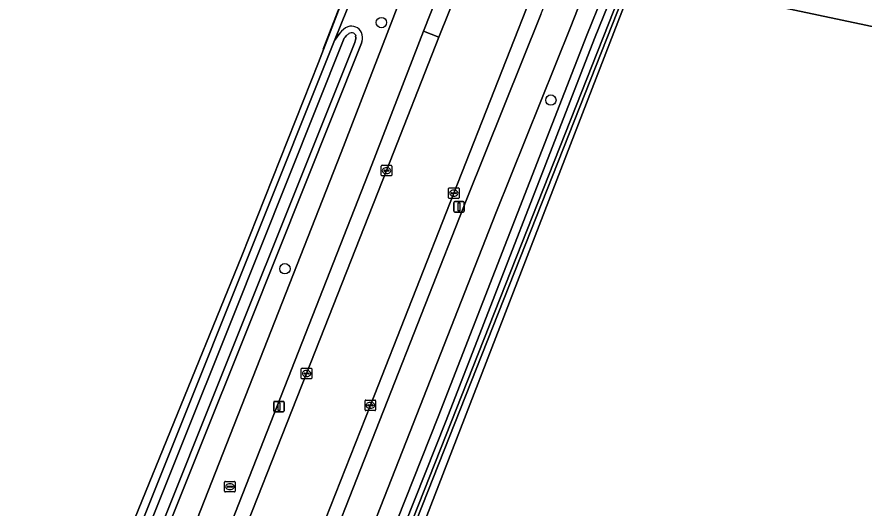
# Model space of a CAD drawing. Extents: x 162722 to 165104, y 384719 to 386284.
# Drawn here: x 164732.1 to 164812.1, y 385413.2 to 385459.5 of the extents above; entities that cross this region are included whole.
import ezdxf

# ---------------------------------------------------------------- set-up
doc = ezdxf.new("R2010")
doc.units = 0
for name, color, linetype in [('IMGEO_Boom', 7, 'Continuous'), ('IMGEO_Fietspad_gesloten', 7, 'Continuous'), ('IMGEO_Grasland_agrarisch', 7, 'Continuous'), ('IMGEO_Grasland_overig', 7, 'Continuous'), ('IMGEO_Groenvoorziening', 7, 'Continuous'), ('IMGEO_Hek', 7, 'Continuous'), ('IMGEO_Kolk', 7, 'Continuous'), ('IMGEO_Lichtmast', 7, 'Continuous'), ('IMGEO_Oever', 7, 'Continuous'), ('IMGEO_Rijbaan_lokaal_gesloten', 7, 'Continuous'), ('IMGEO_Rioolput', 7, 'Continuous'), ('IMGEO_Voetpad_open', 7, 'Continuous'), ('IMGEO_Waterloop', 7, 'Continuous')]:
    doc.layers.add(name, color=color, linetype=linetype)

msp = doc.modelspace()

# ---------------------------------------------------------------- linework, layer by layer
at = {"layer": 'IMGEO_Boom'}
for centre in [(164766.561, 385459.009), (164782.558, 385451.7), (164757.446, 385435.779)]:
    msp.add_circle(centre, 0.489, dxfattribs=at)
at = {"layer": 'IMGEO_Fietspad_gesloten'}
for points in [[(164784.431, 385458.651), (164790.236, 385473.42), (164793.096, 385480.757), (164798.138, 385493.569), (164800.68, 385500), (164803.957, 385508.798), (164806.396, 385515.488), (164807.596, 385519.535)], [(164770.547, 385458.206), (164772.378, 385462.917), (164773.014, 385465.456), (164773.585, 385466.147), (164773.494, 385466.458), (164776.261, 385471.941), (164778.742, 385477.231), (164778.94, 385477.745), (164781.086, 385483.345), (164787.491, 385500.055), (164789.159, 385504.24)], [(164774.244, 385475.774), (164771.276, 385468.748), (164770.659, 385467.322), (164767.639, 385459.356), (164762.766, 385446.741), (164733.499, 385372.293), (164720.982, 385340.526), (164713.716, 385322.086), (164717.022, 385321.728), (164723.992, 385339.481), (164736.288, 385370.799), (164765.649, 385445.574), (164770.547, 385458.206)], [(164781.604, 385459.787), (164774.639, 385442.391), (164766.771, 385422.358), (164759.24, 385403.246), (164752.785, 385386.891), (164745.964, 385369.751), (164732.813, 385336.417), (164729.905, 385329.047), (164732.296, 385326.605), (164735.75, 385335.398), (164748.728, 385368.439), (164755.58, 385385.684), (164761.995, 385401.927), (164769.554, 385421.155), (164777.36, 385441.036), (164784.431, 385458.651)]]:
    msp.add_lwpolyline(points, dxfattribs=at)
at = {"layer": 'IMGEO_Grasland_agrarisch'}
msp.add_lwpolyline([(164679.547, 385328.803), (164702.886, 385326.692), (164709.376, 385326.066), (164709.86, 385327.298), (164741.577, 385408.038), (164753.386, 385437.01), (164760.613, 385455.237), (164765.253, 385467.296), (164751.421, 385470.5), (164624.591, 385499.726)], dxfattribs=at)
msp.add_lwpolyline([(164877.61, 385404.085), (164894.253, 385442.768), (164893.355, 385443.344), (164887.056, 385444.936), (164840.086, 385452.799), (164837.9, 385453.353), (164790.542, 385463.399), (164739.477, 385331.372), (164739.477, 385330.578), (164798.471, 385346.042), (164809.873, 385349.41), (164818.563, 385351.734), (164823.521, 385353.38), (164844.124, 385360.218), (164863.038, 385368.149), (164865.109, 385371.603)], close=True, dxfattribs=at)
at = {"layer": 'IMGEO_Grasland_overig'}
for points in [[(164837.931, 385469.09), (164800.183, 385477.995), (164796.38, 385479.216), (164793.461, 385471.805), (164747.859, 385356.386), (164739.32, 385334.16), (164737.752, 385330.078)], [(164819.121, 385350.523), (164819.103, 385350.582), (164819.244, 385350.706), (164819.38, 385350.835), (164819.568, 385350.987), (164820.228, 385351.474), (164820.78, 385351.841), (164822.005, 385352.652), (164823.521, 385353.38), (164818.563, 385351.734), (164809.873, 385349.41), (164798.471, 385346.042), (164739.477, 385330.578), (164739.477, 385331.372), (164790.542, 385463.399), (164837.9, 385453.353)]]:
    msp.add_lwpolyline(points, dxfattribs=at)
at = {"layer": 'IMGEO_Groenvoorziening'}
for points in [[(164807.596, 385519.535), (164806.396, 385515.488), (164803.957, 385508.798), (164800.68, 385500), (164798.138, 385493.569), (164793.096, 385480.757), (164790.236, 385473.42), (164784.431, 385458.651), (164777.36, 385441.036), (164769.554, 385421.155), (164761.995, 385401.927), (164755.58, 385385.684), (164748.728, 385368.439), (164735.75, 385335.398), (164732.296, 385326.605), (164733.751, 385325.972), (164738.332, 385326.157), (164739.12, 385326.362), (164739.277, 385326.762), (164738.472, 385326.54)], [(164624.591, 385499.726), (164751.421, 385470.5), (164765.253, 385467.296), (164760.613, 385455.237), (164753.386, 385437.01), (164741.577, 385408.038), (164709.86, 385327.298), (164709.376, 385326.066), (164702.886, 385326.692), (164679.547, 385328.803)], [(164687.953, 385326.735), (164700.615, 385325.577), (164706.579, 385324.674), (164707.793, 385324.674), (164708.523, 385324.881), (164709.333, 385325.444), (164709.738, 385326.404), (164716.071, 385342.231), (164762.132, 385457.334), (164763.31, 385460.278), (164766.226, 385467.747), (164768.373, 385467.278), (164769.575, 385470.194), (164766.792, 385471.419), (164758.235, 385473.568), (164708.107, 385485.984), (164699.631, 385488.522), (164693.275, 385490.681), (164687.718, 385492.847)], [(164735.342, 385329.75), (164737.428, 385334.816), (164739.788, 385340.55), (164746.272, 385357.19), (164771.931, 385421.787), (164785.95, 385457.835), (164791.875, 385472.47)], [(164769.575, 385470.194), (164768.373, 385467.278), (164766.226, 385467.747), (164763.31, 385460.278), (164762.132, 385457.334), (164762.634, 385458.009)], [(164762.766, 385446.741), (164767.639, 385459.356), (164770.659, 385467.322)], [(164764.719, 385457.209), (164764.673, 385457.057), (164764.624, 385456.918), (164754.038, 385430.417), (164744.036, 385405.451), (164716.4, 385336.384), (164712.166, 385325.913), (164710.917, 385323.639), (164709.085, 385322.658), (164707.466, 385322.539), (164706.409, 385322.611), (164706.342, 385321.801), (164706.649, 385321.771), (164709.465, 385321.723), (164709.784, 385321.718), (164710.995, 385322.371), (164713.716, 385322.086), (164720.982, 385340.526), (164733.499, 385372.293), (164762.766, 385446.741)]]:
    msp.add_lwpolyline(points, dxfattribs=at)
for points in [[(164732.813, 385336.417), (164745.964, 385369.751), (164752.785, 385386.891), (164759.24, 385403.246), (164766.771, 385422.358), (164774.639, 385442.391), (164781.604, 385459.787), (164787.375, 385474.369), (164785.967, 385474.847), (164773.394, 385442.913), (164765.514, 385422.888), (164757.969, 385403.763), (164751.507, 385387.457), (164744.716, 385370.217), (164743.799, 385367.844), (164739.964, 385358.172), (164738.843, 385355.338), (164731.709, 385337.179), (164731.577, 385336.846)], [(164737.539, 385370.266), (164738.496, 385372.634), (164745.148, 385389.569), (164751.593, 385405.873), (164759.495, 385425.89), (164767.043, 385445.041), (164771.994, 385457.632), (164770.547, 385458.206), (164765.649, 385445.574), (164736.288, 385370.799), (164723.992, 385339.481), (164725.269, 385339.038), (164725.485, 385339.587), (164732.846, 385358.259), (164733.779, 385360.639)]]:
    msp.add_lwpolyline(points, close=True, dxfattribs=at)
for centre, radius, start, end in [((164764.038, 385457.041), 1.706, 112.18709, 145.40781), ((164763.738, 385457.62), 1.057, 25.6553, 108.98583), ((164763.437, 385457.603), 1.341, 342.92616, 20.76481)]:
    msp.add_arc(centre, radius, start, end, dxfattribs=at)
at = {"layer": 'IMGEO_Hek'}
msp.add_lwpolyline([(164761.072, 385456.492), (164765.393, 385467.745), (164753.955, 385470.485)], dxfattribs=at)
at = {"layer": 'IMGEO_Kolk'}
for p, q in [((164766.542, 385444.616), (164766.542, 385445.468)), ((164766.617, 385445.542), (164767.469, 385445.542)), ((164767.03, 385445.322), (164767.055, 385445.322)), ((164767.543, 385445.468), (164767.543, 385444.616)), ((164767.469, 385444.542), (164766.617, 385444.542)), ((164766.801, 385445.036), (164766.801, 385445.048)), ((164767.239, 385444.999), (164766.841, 385444.999)), ((164766.844, 385445.085), (164767.242, 385445.085)), ((164767.053, 385444.762), (164767.028, 385444.762)), ((164767.285, 385445.048), (164767.285, 385445.036)), ((164772.894, 385442.487), (164772.894, 385443.339)), ((164772.969, 385443.413), (164773.821, 385443.413)), ((164773.153, 385442.907), (164773.153, 385442.919)), ((164773.591, 385442.87), (164773.193, 385442.87)), ((164773.196, 385442.956), (164773.594, 385442.956)), ((164773.382, 385443.193), (164773.407, 385443.193)), ((164773.637, 385442.919), (164773.637, 385442.907)), ((164773.895, 385443.339), (164773.895, 385442.487)), ((164773.821, 385442.413), (164772.969, 385442.413)), ((164773.405, 385442.633), (164773.38, 385442.633)), ((164758.993, 385425.464), (164758.993, 385426.316)), ((164759.068, 385426.39), (164759.92, 385426.39)), ((164759.481, 385426.17), (164759.506, 385426.17)), ((164759.994, 385426.316), (164759.994, 385425.464)), ((164759.92, 385425.39), (164759.068, 385425.39)), ((164759.252, 385425.884), (164759.252, 385425.896)), ((164759.69, 385425.847), (164759.292, 385425.847)), ((164759.295, 385425.933), (164759.693, 385425.933)), ((164759.504, 385425.61), (164759.479, 385425.61)), ((164759.736, 385425.896), (164759.736, 385425.884)), ((164765.014, 385422.462), (164765.014, 385423.314)), ((164765.089, 385423.388), (164765.941, 385423.388)), ((164765.273, 385422.882), (164765.273, 385422.894)), ((164765.711, 385422.845), (164765.313, 385422.845)), ((164765.316, 385422.931), (164765.714, 385422.931)), ((164765.502, 385423.168), (164765.527, 385423.168)), ((164765.757, 385422.894), (164765.757, 385422.882)), ((164766.015, 385423.314), (164766.015, 385422.462)), ((164765.941, 385422.388), (164765.089, 385422.388)), ((164765.525, 385422.608), (164765.5, 385422.608))]:
    msp.add_line(p, q, dxfattribs=at)
for points in [[(164766.542, 385444.616), (164766.542, 385445.468)], [(164766.617, 385445.542), (164767.469, 385445.542)], [(164767.543, 385445.468), (164767.543, 385444.616)], [(164767.469, 385444.542), (164766.617, 385444.542)], [(164772.894, 385442.487), (164772.894, 385443.339)], [(164772.969, 385443.413), (164773.821, 385443.413)], [(164773.895, 385443.339), (164773.895, 385442.487)], [(164773.821, 385442.413), (164772.969, 385442.413)], [(164758.993, 385425.464), (164758.993, 385426.316)], [(164759.068, 385426.39), (164759.92, 385426.39)], [(164759.994, 385426.316), (164759.994, 385425.464)], [(164759.92, 385425.39), (164759.068, 385425.39)], [(164765.014, 385422.462), (164765.014, 385423.314)], [(164765.089, 385423.388), (164765.941, 385423.388)], [(164766.015, 385423.314), (164766.015, 385422.462)], [(164765.941, 385422.388), (164765.089, 385422.388)]]:
    msp.add_lwpolyline(points, dxfattribs=at)
for centre, radius, start, end in [((164766.619, 385445.466), 0.0765, 91.55205, 178.44795), ((164766.619, 385445.466), 0.0765, 91.55205, 178.44795), ((164767.467, 385445.466), 0.0765, 1.55205, 88.44795), ((164767.467, 385445.466), 0.0765, 1.55205, 88.44795), ((164766.619, 385444.618), 0.0765, 181.55205, 268.44795), ((164766.619, 385444.618), 0.0765, 181.55205, 268.44795), ((164766.841, 385445.045), 0.0403, 85.87752, 175.75265), ((164766.838, 385445.035), 0.0366, 178.93798, 274.71019), ((164767.242, 385445.042), 0.043, 264.86636, 352.45326), ((164767.246, 385445.047), 0.0386, 1.73085, 96.63898), ((164767.467, 385444.618), 0.0765, 271.55205, 358.44795), ((164767.467, 385444.618), 0.0765, 271.55205, 358.44795), ((164772.971, 385443.337), 0.0765, 91.55205, 178.44795), ((164772.971, 385443.337), 0.0765, 91.55205, 178.44795), ((164773.193, 385442.916), 0.0403, 85.87752, 175.75265), ((164773.19, 385442.906), 0.0366, 178.93798, 274.71019), ((164773.594, 385442.913), 0.043, 264.86636, 352.45326), ((164773.598, 385442.918), 0.0386, 1.73085, 96.63898), ((164773.819, 385443.337), 0.0765, 1.55205, 88.44795), ((164773.819, 385443.337), 0.0765, 1.55205, 88.44795), ((164772.971, 385442.489), 0.0765, 181.55205, 268.44795), ((164772.971, 385442.489), 0.0765, 181.55205, 268.44795), ((164773.819, 385442.489), 0.0765, 271.55205, 358.44795), ((164773.819, 385442.489), 0.0765, 271.55205, 358.44795), ((164759.07, 385426.314), 0.0765, 91.55205, 178.44795), ((164759.07, 385426.314), 0.0765, 91.55205, 178.44795), ((164759.918, 385426.314), 0.0765, 1.55205, 88.44795), ((164759.918, 385426.314), 0.0765, 1.55205, 88.44795), ((164759.07, 385425.466), 0.0765, 181.55205, 268.44795), ((164759.07, 385425.466), 0.0765, 181.55205, 268.44795), ((164759.292, 385425.893), 0.0403, 85.87752, 175.75265), ((164759.289, 385425.883), 0.0366, 178.93798, 274.71019), ((164759.693, 385425.89), 0.043, 264.86636, 352.45326), ((164759.697, 385425.895), 0.0386, 1.73085, 96.63898), ((164759.918, 385425.466), 0.0765, 271.55205, 358.44795), ((164759.918, 385425.466), 0.0765, 271.55205, 358.44795), ((164765.091, 385423.312), 0.0765, 91.55205, 178.44795), ((164765.091, 385423.312), 0.0765, 91.55205, 178.44795), ((164765.313, 385422.891), 0.0403, 85.87752, 175.75265), ((164765.31, 385422.881), 0.0366, 178.93798, 274.71019), ((164765.714, 385422.888), 0.043, 264.86636, 352.45326), ((164765.718, 385422.893), 0.0386, 1.73085, 96.63898), ((164765.939, 385423.312), 0.0765, 1.55205, 88.44795), ((164765.939, 385423.312), 0.0765, 1.55205, 88.44795), ((164765.091, 385422.464), 0.0765, 181.55205, 268.44795), ((164765.091, 385422.464), 0.0765, 181.55205, 268.44795), ((164765.939, 385422.464), 0.0765, 271.55205, 358.44795), ((164765.939, 385422.464), 0.0765, 271.55205, 358.44795)]:
    msp.add_arc(centre, radius, start, end, dxfattribs=at)
for centre, major_axis, ratio, start_param, end_param in [((164767.029, 385445.042), (-0.387, 0.002), 0.722429, 4.712389, 7.853982), ((164767.054, 385445.042), (-0.39, 0.002), 0.717154, 1.570796, 4.712389), ((164773.381, 385442.913), (-0.387, 0.002), 0.722429, 4.712389, 7.853982), ((164773.406, 385442.913), (-0.39, 0.002), 0.717154, 1.570796, 4.712389), ((164759.48, 385425.89), (-0.387, 0.002), 0.722429, 4.712389, 7.853982), ((164759.505, 385425.89), (-0.39, 0.002), 0.717154, 1.570796, 4.712389), ((164765.501, 385422.888), (-0.387, 0.002), 0.722429, 4.712389, 7.853982), ((164765.526, 385422.888), (-0.39, 0.002), 0.717154, 1.570796, 4.712389)]:
    msp.add_ellipse(centre, major_axis=major_axis, ratio=ratio, start_param=start_param, end_param=end_param, dxfattribs=at)
at = {"layer": 'IMGEO_Lichtmast'}
for p, q in [((164773.388, 385441.214), (164773.388, 385442.014)), ((164773.388, 385442.014), (164773.388, 385441.214)), ((164773.488, 385442.114), (164774.278, 385442.114)), ((164774.278, 385442.114), (164773.488, 385442.114)), ((164774.378, 385442.014), (164774.378, 385441.214)), ((164774.378, 385441.214), (164774.378, 385442.014)), ((164774.278, 385441.114), (164773.488, 385441.114)), ((164773.488, 385441.114), (164774.278, 385441.114)), ((164756.386, 385422.362), (164756.386, 385423.162)), ((164756.386, 385423.162), (164756.386, 385422.362)), ((164756.486, 385423.262), (164757.276, 385423.262)), ((164757.276, 385423.262), (164756.486, 385423.262)), ((164757.376, 385423.162), (164757.376, 385422.362)), ((164757.376, 385422.362), (164757.376, 385423.162)), ((164757.276, 385422.262), (164756.486, 385422.262)), ((164756.486, 385422.262), (164757.276, 385422.262))]:
    msp.add_line(p, q, dxfattribs=at)
for points in [[(164773.808, 385441.989), (164773.958, 385441.989), (164773.958, 385441.239), (164773.808, 385441.239), (164773.808, 385441.989)], [(164756.806, 385423.137), (164756.956, 385423.137), (164756.956, 385422.387), (164756.806, 385422.387), (164756.806, 385423.137)]]:
    msp.add_lwpolyline(points, dxfattribs=at)
for centre, start, end in [((164773.488, 385442.014), 90, 180), ((164773.488, 385442.014), 90, 180), ((164774.278, 385442.014), 0, 90), ((164774.278, 385442.014), 360, 90), ((164773.488, 385441.214), 180, 270), ((164773.488, 385441.214), 180, 270), ((164774.278, 385441.214), 270, 0), ((164774.278, 385441.214), 270, 0), ((164756.486, 385423.162), 90, 180), ((164756.486, 385423.162), 90, 180), ((164757.276, 385423.162), 0, 90), ((164757.276, 385423.162), 360, 90), ((164756.486, 385422.362), 180, 270), ((164756.486, 385422.362), 180, 270), ((164757.276, 385422.362), 270, 0), ((164757.276, 385422.362), 270, 0)]:
    msp.add_arc(centre, 0.1, start, end, dxfattribs=at)
at = {"layer": 'IMGEO_Oever'}
for points in [[(164791.875, 385472.47), (164785.95, 385457.835), (164771.931, 385421.787), (164746.272, 385357.19), (164739.788, 385340.55), (164737.428, 385334.816), (164735.342, 385329.75)], [(164736.585, 385330.665), (164738.16, 385334.489), (164740.522, 385340.229), (164747.007, 385356.872), (164772.666, 385421.469), (164786.685, 385457.515), (164792.594, 385472.111)], [(164793.114, 385471.882), (164747.521, 385356.488), (164738.981, 385334.259), (164737.381, 385330.092)], [(164737.752, 385330.078), (164739.32, 385334.16), (164747.859, 385356.386), (164793.461, 385471.805)], [(164763.94, 385458.003), (164764.076, 385457.894), (164764.152, 385457.82), (164764.105, 385457.7), (164764.153, 385457.602), (164764.142, 385457.485), (164764.116, 385457.369), (164764.08, 385457.253), (164764.04, 385457.138), (164757.812, 385441.549), (164753.458, 385430.649), (164743.457, 385405.683), (164715.821, 385336.617), (164711.601, 385326.181), (164710.459, 385324.102), (164708.908, 385323.271), (164707.464, 385323.165), (164706.461, 385323.233), (164704.53, 385323.363), (164688.027, 385324.948)], [(164762.634, 385458.009), (164762.132, 385457.334)], [(164623.497, 385333.884), (164625.128, 385333.424), (164626.782, 385332.99), (164634.265, 385331.371), (164643.954, 385330.025), (164652.1, 385329.023), (164663.116, 385328.331), (164675.451, 385327.312), (164688.132, 385326.003), (164704.616, 385324.419), (164707.461, 385324.227), (164708.606, 385324.311), (164709.682, 385324.887), (164710.642, 385326.636), (164714.838, 385337.012), (164742.474, 385406.076), (164752.475, 385431.043), (164763.056, 385457.531), (164763.126, 385457.625), (164763.236, 385457.76)], [(164762.132, 385457.334), (164716.071, 385342.231), (164709.738, 385326.404), (164709.333, 385325.444), (164708.523, 385324.881), (164707.793, 385324.674), (164706.579, 385324.674), (164700.615, 385325.577), (164687.953, 385326.735)], [(164687.965, 385324.327), (164704.479, 385322.742), (164706.409, 385322.611), (164707.466, 385322.539), (164709.085, 385322.658), (164710.917, 385323.639), (164712.166, 385325.913), (164716.4, 385336.384), (164744.036, 385405.451), (164754.038, 385430.417), (164764.624, 385456.918), (164764.673, 385457.057), (164764.719, 385457.209)]]:
    msp.add_lwpolyline(points, dxfattribs=at)
for centre, radius, start, end in [((164764.038, 385457.041), 1.706, 112.18709, 145.40781), ((164764.643, 385456.365), 1.981, 126.06108, 135.25888), ((164763.738, 385457.62), 1.057, 25.6553, 108.98583), ((164763.741, 385457.562), 0.484, 65.76583, 123.1262), ((164763.437, 385457.603), 1.341, 342.92616, 20.76481)]:
    msp.add_arc(centre, radius, start, end, dxfattribs=at)
at = {"layer": 'IMGEO_Rijbaan_lokaal_gesloten'}
msp.add_lwpolyline([(164773.867, 385462.34), (164771.994, 385457.632), (164767.043, 385445.041), (164759.495, 385425.89), (164751.593, 385405.873), (164745.148, 385389.569), (164738.496, 385372.634), (164737.539, 385370.266), (164743.799, 385367.844), (164744.716, 385370.217), (164751.507, 385387.457), (164757.969, 385403.763), (164765.514, 385422.888), (164773.394, 385442.913), (164785.967, 385474.847)], dxfattribs=at)
at = {"layer": 'IMGEO_Rioolput'}
for p, q in [((164751.753, 385414.785), (164751.753, 385415.637)), ((164751.828, 385415.711), (164752.68, 385415.711)), ((164752.754, 385415.637), (164752.754, 385414.785)), ((164752.012, 385415.205), (164752.012, 385415.217)), ((164752.45, 385415.168), (164752.052, 385415.168)), ((164752.055, 385415.254), (164752.453, 385415.254)), ((164752.264, 385414.931), (164752.239, 385414.931)), ((164752.241, 385415.491), (164752.266, 385415.491)), ((164752.496, 385415.217), (164752.496, 385415.205)), ((164752.68, 385414.711), (164751.828, 385414.711))]:
    msp.add_line(p, q, dxfattribs=at)
for points in [[(164751.753, 385414.785), (164751.753, 385415.637)], [(164751.828, 385415.711), (164752.68, 385415.711)], [(164752.754, 385415.637), (164752.754, 385414.785)], [(164752.68, 385414.711), (164751.828, 385414.711)]]:
    msp.add_lwpolyline(points, dxfattribs=at)
for centre, radius, start, end in [((164751.83, 385415.635), 0.0765, 91.55205, 178.44795), ((164751.83, 385415.635), 0.0765, 91.55205, 178.44795), ((164752.678, 385415.635), 0.0765, 1.55205, 88.44795), ((164752.678, 385415.635), 0.0765, 1.55205, 88.44795), ((164751.83, 385414.787), 0.0765, 181.55205, 268.44795), ((164751.83, 385414.787), 0.0765, 181.55205, 268.44795), ((164752.052, 385415.214), 0.0403, 85.87752, 175.75265), ((164752.049, 385415.204), 0.0366, 178.93798, 274.71019), ((164752.453, 385415.211), 0.043, 264.86636, 352.45326), ((164752.457, 385415.216), 0.0386, 1.73085, 96.63898), ((164752.678, 385414.787), 0.0765, 271.55205, 358.44795), ((164752.678, 385414.787), 0.0765, 271.55205, 358.44795)]:
    msp.add_arc(centre, radius, start, end, dxfattribs=at)
for centre, major_axis, ratio, start_param, end_param in [((164752.24, 385415.211), (-0.387, 0.002), 0.722429, 4.712389, 7.853982), ((164752.265, 385415.211), (-0.39, 0.002), 0.717154, 1.570796, 4.712389)]:
    msp.add_ellipse(centre, major_axis=major_axis, ratio=ratio, start_param=start_param, end_param=end_param, dxfattribs=at)
at = {"layer": 'IMGEO_Voetpad_open'}
msp.add_lwpolyline([(164773.867, 385462.34), (164772.378, 385462.917), (164770.547, 385458.206), (164771.994, 385457.632)], close=True, dxfattribs=at)
at = {"layer": 'IMGEO_Waterloop'}
for points in [[(164792.594, 385472.111), (164786.685, 385457.515), (164772.666, 385421.469), (164747.007, 385356.872), (164740.522, 385340.229), (164738.16, 385334.489), (164736.585, 385330.665)], [(164737.381, 385330.092), (164738.981, 385334.259), (164747.521, 385356.488), (164793.114, 385471.882)], [(164688.027, 385324.948), (164704.53, 385323.363), (164706.461, 385323.233), (164707.464, 385323.165), (164708.908, 385323.271), (164710.459, 385324.102), (164711.601, 385326.181), (164715.821, 385336.617), (164743.457, 385405.683), (164753.458, 385430.649), (164757.812, 385441.549), (164764.04, 385457.138), (164764.08, 385457.253), (164764.116, 385457.369), (164764.142, 385457.485), (164764.153, 385457.602), (164764.105, 385457.7), (164764.152, 385457.82), (164764.076, 385457.894), (164763.94, 385458.003)], [(164763.236, 385457.76), (164763.126, 385457.625), (164763.056, 385457.531), (164752.475, 385431.043), (164742.474, 385406.076), (164714.838, 385337.012), (164710.642, 385326.636), (164709.682, 385324.887), (164708.606, 385324.311), (164707.461, 385324.227), (164704.616, 385324.419), (164688.132, 385326.003), (164675.451, 385327.312), (164663.116, 385328.331), (164652.1, 385329.023), (164643.954, 385330.025), (164634.265, 385331.371), (164626.782, 385332.99)]]:
    msp.add_lwpolyline(points, dxfattribs=at)
for centre, radius, start, end in [((164764.643, 385456.365), 1.981, 126.06108, 135.25888), ((164763.741, 385457.562), 0.484, 65.76583, 123.1262)]:
    msp.add_arc(centre, radius, start, end, dxfattribs=at)

doc.saveas('drawing.dxf')
